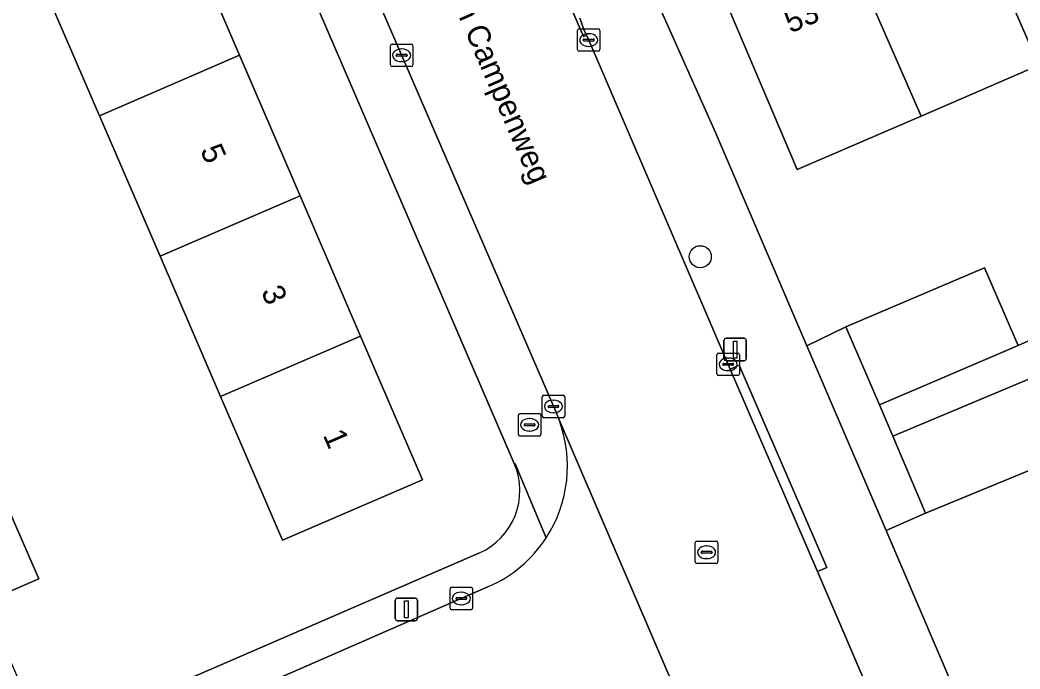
# Model space of a CAD drawing. Extents: x 159352 to 160617, y 385888 to 387323.
# Drawn here: x 159569.99 to 159614.36, y 386175.77 to 386204.55 of the extents above; entities that cross this region are included whole.
import ezdxf

# ---------------------------------------------------------------- set-up
doc = ezdxf.new("R2010")
doc.units = 0
for name, color, linetype in [('IMGEO_Boom', 7, 'Continuous'), ('IMGEO_Brandkraan', 7, 'Continuous'), ('IMGEO_Erf', 7, 'Continuous'), ('IMGEO_Kolk', 7, 'Continuous'), ('IMGEO_Lichtmast', 7, 'Continuous'), ('IMGEO_Muur', 7, 'Continuous'), ('IMGEO_Openbare_ruimte_label', 7, 'Continuous'), ('IMGEO_Pand', 7, 'Continuous'), ('IMGEO_Pand_nummerreeks', 7, 'Continuous'), ('IMGEO_Rijbaan_lokaal_gesloten', 7, 'Continuous'), ('IMGEO_Rijbaan_lokaal_open', 7, 'Continuous'), ('IMGEO_Rioolput', 7, 'Continuous'), ('IMGEO_Voetpad_open', 7, 'Continuous')]:
    doc.layers.add(name, color=color, linetype=linetype)

msp = doc.modelspace()

# ---------------------------------------------------------------- linework, layer by layer
at = {"layer": 'IMGEO_Boom'}
msp.add_circle((159600.17, 386194.051), 0.489, dxfattribs=at)
at = {"layer": 'IMGEO_Brandkraan'}
for p, q in [((159592.176, 386187.096), (159593.028, 386187.096)), ((159592.101, 386186.17), (159592.101, 386187.022)), ((159592.36, 386186.59), (159592.36, 386186.602)), ((159592.403, 386186.639), (159592.801, 386186.639)), ((159592.589, 386186.876), (159592.614, 386186.876)), ((159592.844, 386186.602), (159592.844, 386186.59)), ((159593.102, 386187.022), (159593.102, 386186.17)), ((159592.798, 386186.553), (159592.4, 386186.553)), ((159592.612, 386186.316), (159592.587, 386186.316)), ((159593.028, 386186.096), (159592.176, 386186.096))]:
    msp.add_line(p, q, dxfattribs=at)
for points in [[(159592.176, 386187.096), (159593.028, 386187.096)], [(159592.101, 386186.17), (159592.101, 386187.022)], [(159593.102, 386187.022), (159593.102, 386186.17)], [(159593.028, 386186.096), (159592.176, 386186.096)]]:
    msp.add_lwpolyline(points, dxfattribs=at)
for centre, radius, start, end in [((159592.178, 386187.02), 0.0765, 91.552, 178.448), ((159592.178, 386187.02), 0.0765, 91.552, 178.448), ((159593.026, 386187.02), 0.0765, 1.552, 88.448), ((159593.026, 386187.02), 0.0765, 1.552, 88.448), ((159592.4, 386186.599), 0.0403, 85.8775, 175.7526), ((159592.805, 386186.601), 0.0386, 1.7309, 96.639), ((159592.178, 386186.172), 0.0765, 181.552, 268.448), ((159592.178, 386186.172), 0.0765, 181.552, 268.448), ((159592.397, 386186.589), 0.0366, 178.938, 274.7102), ((159592.801, 386186.596), 0.043, 264.8664, 352.4533), ((159593.026, 386186.172), 0.0765, 271.552, 358.448), ((159593.026, 386186.172), 0.0765, 271.552, 358.448)]:
    msp.add_arc(centre, radius, start, end, dxfattribs=at)
for centre, major_axis, ratio, start_param, end_param in [((159592.588, 386186.596), (-0.387, 0.002), 0.722429, 4.712389, 7.853982), ((159592.613, 386186.596), (-0.39, 0.002), 0.717154, 1.570796, 4.712389)]:
    msp.add_ellipse(centre, major_axis=major_axis, ratio=ratio, start_param=start_param, end_param=end_param, dxfattribs=at)
at = {"layer": 'IMGEO_Erf'}
for points in [[(159566.319, 386236.755), (159561.184, 386234.532), (159547.044, 386228.411), (159548.072, 386226.056), (159550.906, 386227.278), (159553.741, 386228.5), (159556.575, 386229.721), (159559.41, 386230.943), (159562.244, 386232.165), (159564.78, 386226.281), (159568.937, 386228.029), (159571.679, 386221.667), (159574.364, 386215.438), (159577.048, 386209.211), (159579.733, 386202.982), (159582.418, 386196.754), (159585.102, 386190.527), (159587.847, 386184.159), (159581.632, 386181.48), (159579.653, 386186.072), (159578.888, 386187.847), (159576.203, 386194.074), (159573.519, 386200.302), (159570.833, 386206.531)], [(159591.919, 386184.881), (159570.226, 386235.195)], [(159659.692, 386207.676), (159651.93, 386204.377), (159652.706, 386202.574), (159652.195, 386201.7), (159650.461, 386200.954), (159649.448, 386203.309), (159647.553, 386202.475), (159648.558, 386200.141), (159645.044, 386198.629), (159642.092, 386197.359), (159641.088, 386199.692), (159614.885, 386188.675), (159616.371, 386185.229), (159610.171, 386182.682), (159608.419, 386181.908), (159612.907, 386171.428), (159617.444, 386160.891), (159669.117, 386183.212), (159707.116, 386199.677), (159719.747, 386207.6)], [(159629.661, 386205.541), (159626.626, 386204.235), (159627.024, 386203.277), (159622.048, 386201.1), (159620.429, 386204.787), (159615.199, 386202.538), (159609.97, 386200.288), (159604.475, 386197.925), (159600.976, 386206.139)], [(159598.261, 386205.346), (159600.855, 386199.563), (159604.904, 386190.092), (159606.627, 386190.935), (159612.784, 386193.563), (159614.274, 386190.108), (159616.306, 386191.017), (159615.299, 386193.358), (159618.55, 386194.757), (159621.741, 386196.13), (159622.748, 386193.789), (159634.843, 386198.99), (159633.836, 386201.331), (159637.115, 386202.742), (159640.278, 386204.103), (159641.285, 386201.762), (159648.691, 386204.993)], [(159569.143, 386183.644), (159570.823, 386179.761), (159568.437, 386178.729), (159571.098, 386172.573), (159590.345, 386180.906)]]:
    msp.add_lwpolyline(points, dxfattribs=at)
msp.add_arc((159589.143, 386183.681), 3.024, 293.4165, 23.3789, dxfattribs=at)
at = {"layer": 'IMGEO_Kolk'}
for p, q in [((159594.722, 386203.233), (159594.722, 386204.085)), ((159594.797, 386204.159), (159595.649, 386204.159)), ((159595.21, 386203.939), (159595.235, 386203.939)), ((159595.723, 386204.085), (159595.723, 386203.233)), ((159586.498, 386203.482), (159587.35, 386203.482)), ((159594.981, 386203.653), (159594.981, 386203.665)), ((159595.419, 386203.616), (159595.021, 386203.616)), ((159595.024, 386203.702), (159595.422, 386203.702)), ((159595.465, 386203.665), (159595.465, 386203.653)), ((159586.423, 386202.556), (159586.423, 386203.408)), ((159586.725, 386203.025), (159587.123, 386203.025)), ((159586.911, 386203.262), (159586.936, 386203.262)), ((159587.424, 386203.408), (159587.424, 386202.556)), ((159595.649, 386203.159), (159594.797, 386203.159)), ((159595.233, 386203.379), (159595.208, 386203.379)), ((159586.682, 386202.976), (159586.682, 386202.988)), ((159587.12, 386202.939), (159586.722, 386202.939)), ((159586.934, 386202.702), (159586.909, 386202.702)), ((159587.166, 386202.988), (159587.166, 386202.976)), ((159587.35, 386202.482), (159586.498, 386202.482)), ((159600.91, 386188.853), (159600.91, 386189.705)), ((159600.985, 386189.779), (159601.837, 386189.779)), ((159601.911, 386189.705), (159601.911, 386188.853)), ((159601.169, 386189.273), (159601.169, 386189.285)), ((159601.212, 386189.322), (159601.61, 386189.322)), ((159601.398, 386189.559), (159601.423, 386189.559)), ((159601.653, 386189.285), (159601.653, 386189.273)), ((159601.607, 386189.236), (159601.209, 386189.236)), ((159601.421, 386188.999), (159601.396, 386188.999)), ((159601.837, 386188.779), (159600.985, 386188.779)), ((159593.159, 386186.984), (159593.159, 386187.836)), ((159593.234, 386187.91), (159594.086, 386187.91)), ((159593.647, 386187.69), (159593.672, 386187.69)), ((159594.16, 386187.836), (159594.16, 386186.984)), ((159593.418, 386187.404), (159593.418, 386187.416)), ((159593.856, 386187.367), (159593.458, 386187.367)), ((159593.461, 386187.453), (159593.859, 386187.453)), ((159593.67, 386187.13), (159593.645, 386187.13)), ((159593.902, 386187.416), (159593.902, 386187.404)), ((159594.086, 386186.91), (159593.234, 386186.91)), ((159589.07, 386178.47), (159589.07, 386179.322)), ((159589.145, 386179.396), (159589.997, 386179.396)), ((159589.558, 386179.176), (159589.583, 386179.176)), ((159590.071, 386179.322), (159590.071, 386178.47)), ((159589.329, 386178.89), (159589.329, 386178.902)), ((159589.767, 386178.853), (159589.369, 386178.853)), ((159589.372, 386178.939), (159589.77, 386178.939)), ((159589.581, 386178.616), (159589.556, 386178.616)), ((159589.813, 386178.902), (159589.813, 386178.89)), ((159589.997, 386178.396), (159589.145, 386178.396))]:
    msp.add_line(p, q, dxfattribs=at)
for points in [[(159594.722, 386203.233), (159594.722, 386204.085)], [(159594.797, 386204.159), (159595.649, 386204.159)], [(159595.723, 386204.085), (159595.723, 386203.233)], [(159586.498, 386203.482), (159587.35, 386203.482)], [(159586.423, 386202.556), (159586.423, 386203.408)], [(159587.424, 386203.408), (159587.424, 386202.556)], [(159595.649, 386203.159), (159594.797, 386203.159)], [(159587.35, 386202.482), (159586.498, 386202.482)], [(159600.91, 386188.853), (159600.91, 386189.705)], [(159600.985, 386189.779), (159601.837, 386189.779)], [(159601.911, 386189.705), (159601.911, 386188.853)], [(159601.837, 386188.779), (159600.985, 386188.779)], [(159593.159, 386186.984), (159593.159, 386187.836)], [(159593.234, 386187.91), (159594.086, 386187.91)], [(159594.16, 386187.836), (159594.16, 386186.984)], [(159594.086, 386186.91), (159593.234, 386186.91)], [(159589.07, 386178.47), (159589.07, 386179.322)], [(159589.145, 386179.396), (159589.997, 386179.396)], [(159590.071, 386179.322), (159590.071, 386178.47)], [(159589.997, 386178.396), (159589.145, 386178.396)]]:
    msp.add_lwpolyline(points, dxfattribs=at)
for centre, radius, start, end in [((159594.799, 386204.083), 0.0765, 91.552, 178.448), ((159594.799, 386204.083), 0.0765, 91.552, 178.448), ((159595.647, 386204.083), 0.0765, 1.552, 88.448), ((159595.647, 386204.083), 0.0765, 1.552, 88.448), ((159586.5, 386203.406), 0.0765, 91.552, 178.448), ((159586.5, 386203.406), 0.0765, 91.552, 178.448), ((159587.348, 386203.406), 0.0765, 1.552, 88.448), ((159587.348, 386203.406), 0.0765, 1.552, 88.448), ((159595.021, 386203.662), 0.0403, 85.8775, 175.7526), ((159595.018, 386203.652), 0.0366, 178.938, 274.7102), ((159595.422, 386203.659), 0.043, 264.8664, 352.4533), ((159595.426, 386203.664), 0.0386, 1.7309, 96.639), ((159586.722, 386202.985), 0.0403, 85.8775, 175.7526), ((159587.127, 386202.987), 0.0386, 1.7309, 96.639), ((159594.799, 386203.235), 0.0765, 181.552, 268.448), ((159594.799, 386203.235), 0.0765, 181.552, 268.448), ((159595.647, 386203.235), 0.0765, 271.552, 358.448), ((159595.647, 386203.235), 0.0765, 271.552, 358.448), ((159586.719, 386202.975), 0.0366, 178.938, 274.7102), ((159587.123, 386202.982), 0.043, 264.8664, 352.4533), ((159586.5, 386202.558), 0.0765, 181.552, 268.448), ((159586.5, 386202.558), 0.0765, 181.552, 268.448), ((159587.348, 386202.558), 0.0765, 271.552, 358.448), ((159587.348, 386202.558), 0.0765, 271.552, 358.448), ((159600.987, 386189.703), 0.0765, 91.552, 178.448), ((159600.987, 386189.703), 0.0765, 91.552, 178.448), ((159601.835, 386189.703), 0.0765, 1.552, 88.448), ((159601.835, 386189.703), 0.0765, 1.552, 88.448), ((159601.209, 386189.282), 0.0403, 85.8775, 175.7526), ((159601.206, 386189.272), 0.0366, 178.938, 274.7102), ((159601.61, 386189.279), 0.043, 264.8664, 352.4533), ((159601.614, 386189.284), 0.0386, 1.7309, 96.639), ((159600.987, 386188.855), 0.0765, 181.552, 268.448), ((159600.987, 386188.855), 0.0765, 181.552, 268.448), ((159601.835, 386188.855), 0.0765, 271.552, 358.448), ((159601.835, 386188.855), 0.0765, 271.552, 358.448), ((159593.236, 386187.834), 0.0765, 91.552, 178.448), ((159593.236, 386187.834), 0.0765, 91.552, 178.448), ((159594.084, 386187.834), 0.0765, 1.552, 88.448), ((159594.084, 386187.834), 0.0765, 1.552, 88.448), ((159593.458, 386187.413), 0.0403, 85.8775, 175.7526), ((159593.455, 386187.403), 0.0366, 178.938, 274.7102), ((159593.859, 386187.41), 0.043, 264.8664, 352.4533), ((159593.863, 386187.415), 0.0386, 1.7309, 96.639), ((159593.236, 386186.986), 0.0765, 181.552, 268.448), ((159593.236, 386186.986), 0.0765, 181.552, 268.448), ((159594.084, 386186.986), 0.0765, 271.552, 358.448), ((159594.084, 386186.986), 0.0765, 271.552, 358.448), ((159589.147, 386179.32), 0.0765, 91.552, 178.448), ((159589.147, 386179.32), 0.0765, 91.552, 178.448), ((159589.995, 386179.32), 0.0765, 1.552, 88.448), ((159589.995, 386179.32), 0.0765, 1.552, 88.448), ((159589.369, 386178.899), 0.0403, 85.8775, 175.7526), ((159589.366, 386178.889), 0.0366, 178.938, 274.7102), ((159589.77, 386178.896), 0.043, 264.8664, 352.4533), ((159589.774, 386178.901), 0.0386, 1.7309, 96.639), ((159589.147, 386178.472), 0.0765, 181.552, 268.448), ((159589.147, 386178.472), 0.0765, 181.552, 268.448), ((159589.995, 386178.472), 0.0765, 271.552, 358.448), ((159589.995, 386178.472), 0.0765, 271.552, 358.448)]:
    msp.add_arc(centre, radius, start, end, dxfattribs=at)
for centre, major_axis, ratio, start_param, end_param in [((159595.209, 386203.659), (-0.387, 0.002), 0.722429, 4.712389, 7.853982), ((159595.234, 386203.659), (-0.39, 0.002), 0.717154, 1.570796, 4.712389), ((159586.91, 386202.982), (-0.387, 0.002), 0.722429, 4.712389, 7.853982), ((159586.935, 386202.982), (-0.39, 0.002), 0.717154, 1.570796, 4.712389), ((159601.397, 386189.279), (-0.387, 0.002), 0.722429, 4.712389, 7.853982), ((159601.422, 386189.279), (-0.39, 0.002), 0.717154, 1.570796, 4.712389), ((159593.646, 386187.41), (-0.387, 0.002), 0.722429, 4.712389, 7.853982), ((159593.671, 386187.41), (-0.39, 0.002), 0.717154, 1.570796, 4.712389), ((159589.557, 386178.896), (-0.387, 0.002), 0.722429, 4.712389, 7.853982), ((159589.582, 386178.896), (-0.39, 0.002), 0.717154, 1.570796, 4.712389)]:
    msp.add_ellipse(centre, major_axis=major_axis, ratio=ratio, start_param=start_param, end_param=end_param, dxfattribs=at)
at = {"layer": 'IMGEO_Lichtmast'}
for p, q in [((159601.224, 386189.534), (159601.224, 386190.334)), ((159601.224, 386190.334), (159601.224, 386189.534)), ((159601.324, 386190.434), (159602.114, 386190.434)), ((159602.114, 386190.434), (159601.324, 386190.434)), ((159602.214, 386190.334), (159602.214, 386189.534)), ((159602.214, 386189.534), (159602.214, 386190.334)), ((159602.114, 386189.434), (159601.324, 386189.434)), ((159601.324, 386189.434), (159602.114, 386189.434)), ((159586.636, 386178.011), (159586.636, 386178.811)), ((159586.636, 386178.811), (159586.636, 386178.011)), ((159586.736, 386178.911), (159587.526, 386178.911)), ((159587.526, 386178.911), (159586.736, 386178.911)), ((159587.626, 386178.811), (159587.626, 386178.011)), ((159587.626, 386178.011), (159587.626, 386178.811)), ((159587.526, 386177.911), (159586.736, 386177.911)), ((159586.736, 386177.911), (159587.526, 386177.911))]:
    msp.add_line(p, q, dxfattribs=at)
for points in [[(159601.644, 386190.309), (159601.794, 386190.309), (159601.794, 386189.559), (159601.644, 386189.559), (159601.644, 386190.309)], [(159587.056, 386178.786), (159587.206, 386178.786), (159587.206, 386178.036), (159587.056, 386178.036), (159587.056, 386178.786)]]:
    msp.add_lwpolyline(points, dxfattribs=at)
for centre, start, end in [((159601.324, 386190.334), 90, 180), ((159601.324, 386190.334), 90, 180), ((159602.114, 386190.334), 0, 90), ((159602.114, 386190.334), 360, 90), ((159601.324, 386189.534), 180, 270), ((159601.324, 386189.534), 180, 270), ((159602.114, 386189.534), 270, 0), ((159602.114, 386189.534), 270, 0), ((159586.736, 386178.811), 90, 180), ((159586.736, 386178.811), 90, 180), ((159587.526, 386178.811), 0, 90), ((159587.526, 386178.811), 360, 90), ((159586.736, 386178.011), 180, 270), ((159586.736, 386178.011), 180, 270), ((159587.526, 386178.011), 270, 0), ((159587.526, 386178.011), 270, 0)]:
    msp.add_arc(centre, 0.1, start, end, dxfattribs=at)
at = {"layer": 'IMGEO_Muur'}
for points in [[(159600.855, 386199.563), (159604.904, 386190.092)], [(159608.419, 386181.908), (159612.907, 386171.428)]]:
    msp.add_lwpolyline(points, dxfattribs=at)
at = {"layer": 'IMGEO_Pand'}
for points in [[(159615.199, 386202.538), (159620.429, 386204.787), (159616.818, 386213.01), (159615.377, 386212.104), (159614.883, 386212.836), (159611.598, 386210.764)], [(159611.598, 386210.764), (159610.12, 386209.832), (159609.65, 386210.577), (159606.375, 386208.496), (159609.97, 386200.288), (159615.199, 386202.538)], [(159579.733, 386202.982), (159577.048, 386209.211), (159570.833, 386206.531), (159573.519, 386200.302)], [(159606.375, 386208.496), (159604.909, 386207.565), (159604.405, 386208.338), (159600.976, 386206.139), (159604.475, 386197.925), (159609.97, 386200.288)], [(159573.519, 386200.302), (159576.203, 386194.074), (159582.418, 386196.754), (159579.733, 386202.982)], [(159585.102, 386190.527), (159582.418, 386196.754), (159576.203, 386194.074), (159578.888, 386187.847)], [(159608.118, 386187.48), (159614.274, 386190.108), (159612.784, 386193.563), (159606.627, 386190.935)], [(159578.888, 386187.847), (159579.653, 386186.072), (159581.632, 386181.48), (159587.847, 386184.159), (159585.102, 386190.527)], [(159610.171, 386182.682), (159616.371, 386185.229), (159614.885, 386188.675), (159608.717, 386186.086)], [(159566.757, 386182.615), (159568.437, 386178.729), (159570.823, 386179.761), (159569.143, 386183.644)]]:
    msp.add_lwpolyline(points, close=True, dxfattribs=at)
at = {"layer": 'IMGEO_Rijbaan_lokaal_gesloten'}
msp.add_lwpolyline([(159566.795, 386249.573), (159572.932, 386235.406), (159572.998, 386235.252), (159581.946, 386214.493), (159593.802, 386187.082), (159593.907, 386186.821), (159600.42, 386171.678), (159606.398, 386157.681), (159609.708, 386149.629), (159617.137, 386152.722), (159605.373, 386180.099), (159601.493, 386189.065), (159601.41, 386189.278), (159595.222, 386203.658), (159595.12, 386203.87), (159594.985, 386203.82), (159587.984, 386220.031), (159584.17, 386228.799), (159577.078, 386245.165), (159572.965, 386254.727), (159571.577, 386257.955), (159571.189, 386258.857), (159570.042, 386261.524), (159567.886, 386266.536)], dxfattribs=at)
at = {"layer": 'IMGEO_Rijbaan_lokaal_open'}
for points in [[(159587.984, 386220.031), (159594.985, 386203.82), (159595.12, 386203.87), (159595.01, 386204.12), (159594.825, 386204.632)], [(159600.42, 386171.678), (159593.907, 386186.821)], [(159590.781, 386179.422), (159570.362, 386170.52), (159567.093, 386169.104), (159550.603, 386161.962)]]:
    msp.add_lwpolyline(points, dxfattribs=at)
for centre, radius, start, end in [((159588.448, 386184.767), 5.832, 326.8624, 20.618), ((159588.445, 386184.771), 5.837, 293.5873, 326.8451)]:
    msp.add_arc(centre, radius, start, end, dxfattribs=at)
at = {"layer": 'IMGEO_Rioolput'}
for p, q in [((159599.952, 386180.518), (159599.952, 386181.37)), ((159600.027, 386181.444), (159600.879, 386181.444)), ((159600.953, 386181.37), (159600.953, 386180.518)), ((159600.211, 386180.938), (159600.211, 386180.95)), ((159600.649, 386180.901), (159600.251, 386180.901)), ((159600.254, 386180.987), (159600.652, 386180.987)), ((159600.44, 386181.224), (159600.465, 386181.224)), ((159600.695, 386180.95), (159600.695, 386180.938)), ((159600.879, 386180.444), (159600.027, 386180.444)), ((159600.463, 386180.664), (159600.438, 386180.664))]:
    msp.add_line(p, q, dxfattribs=at)
for points in [[(159599.952, 386180.518), (159599.952, 386181.37)], [(159600.027, 386181.444), (159600.879, 386181.444)], [(159600.953, 386181.37), (159600.953, 386180.518)], [(159600.879, 386180.444), (159600.027, 386180.444)]]:
    msp.add_lwpolyline(points, dxfattribs=at)
for centre, radius, start, end in [((159600.029, 386181.368), 0.0765, 91.552, 178.448), ((159600.029, 386181.368), 0.0765, 91.552, 178.448), ((159600.877, 386181.368), 0.0765, 1.552, 88.448), ((159600.877, 386181.368), 0.0765, 1.552, 88.448), ((159600.251, 386180.947), 0.0403, 85.8775, 175.7526), ((159600.248, 386180.937), 0.0366, 178.938, 274.7102), ((159600.652, 386180.944), 0.043, 264.8664, 352.4533), ((159600.656, 386180.949), 0.0386, 1.7309, 96.639), ((159600.029, 386180.52), 0.0765, 181.552, 268.448), ((159600.029, 386180.52), 0.0765, 181.552, 268.448), ((159600.877, 386180.52), 0.0765, 271.552, 358.448), ((159600.877, 386180.52), 0.0765, 271.552, 358.448)]:
    msp.add_arc(centre, radius, start, end, dxfattribs=at)
for centre, major_axis, ratio, start_param, end_param in [((159600.439, 386180.944), (-0.387, 0.002), 0.722429, 4.712389, 7.853982), ((159600.464, 386180.944), (-0.39, 0.002), 0.717154, 1.570796, 4.712389)]:
    msp.add_ellipse(centre, major_axis=major_axis, ratio=ratio, start_param=start_param, end_param=end_param, dxfattribs=at)
at = {"layer": 'IMGEO_Voetpad_open'}
for points in [[(159570.226, 386235.195), (159591.919, 386184.881), (159591.954, 386184.864), (159593.332, 386181.579)], [(159593.907, 386186.821), (159593.802, 386187.082), (159581.946, 386214.493), (159572.998, 386235.252)], [(159648.691, 386204.993), (159641.285, 386201.762), (159638.123, 386200.401), (159634.843, 386198.99), (159622.748, 386193.789), (159619.558, 386192.416), (159616.306, 386191.017), (159614.274, 386190.108), (159608.118, 386187.48), (159608.717, 386186.086), (159614.885, 386188.675), (159641.088, 386199.692), (159644.042, 386200.963), (159647.553, 386202.475), (159649.448, 386203.309), (159651.93, 386204.377), (159659.692, 386207.676)], [(159600.855, 386199.563), (159598.261, 386205.346)], [(159594.825, 386204.632), (159595.01, 386204.12), (159595.12, 386203.87), (159595.222, 386203.658), (159601.41, 386189.278), (159601.493, 386189.065), (159601.898, 386189.245), (159605.785, 386180.265), (159605.373, 386180.099), (159617.137, 386152.722), (159618.748, 386149.045)], [(159622.325, 386149.461), (159618.283, 386158.932), (159617.444, 386160.891), (159612.907, 386171.428), (159608.419, 386181.908), (159604.904, 386190.092), (159600.855, 386199.563)], [(159593.332, 386181.579), (159591.954, 386184.864), (159591.919, 386184.881)], [(159590.345, 386180.906), (159571.098, 386172.573), (159569.705, 386171.97), (159550.156, 386163.506)], [(159550.603, 386161.962), (159567.093, 386169.104), (159566.68, 386170.058), (159569.949, 386171.474), (159570.362, 386170.52), (159590.781, 386179.422)]]:
    msp.add_lwpolyline(points, dxfattribs=at)
for points in [[(159608.419, 386181.908), (159610.171, 386182.682), (159608.717, 386186.086), (159608.118, 386187.48), (159606.627, 386190.935), (159604.904, 386190.092)], [(159605.373, 386180.099), (159605.785, 386180.265), (159601.898, 386189.245), (159601.493, 386189.065)]]:
    msp.add_lwpolyline(points, close=True, dxfattribs=at)
for centre, radius, start, end in [((159588.448, 386184.767), 5.832, 326.8624, 20.618), ((159589.143, 386183.681), 3.024, 293.4165, 23.3789), ((159588.445, 386184.771), 5.837, 293.5873, 326.8451)]:
    msp.add_arc(centre, radius, start, end, dxfattribs=at)

# ---------------------------------------------------------------- texts
at = {"layer": 'IMGEO_Openbare_ruimte_label'}
msp.add_text('Jacob van Campenweg', height=1, rotation=293.3866, dxfattribs=at).set_placement((159587.142, 386210.023))
at = {"layer": 'IMGEO_Pand_nummerreeks'}
for s, rotation, p in [('53', 23.3389, (159604.175, 386203.947)), ('5', 293.3183, (159577.972, 386198.781)), ('3', 293.3183, (159580.674, 386192.514)), ('1', 293.3183, (159583.42, 386186.142))]:
    msp.add_text(s, height=1, rotation=rotation, dxfattribs=at).set_placement(p)

doc.saveas('drawing.dxf')
